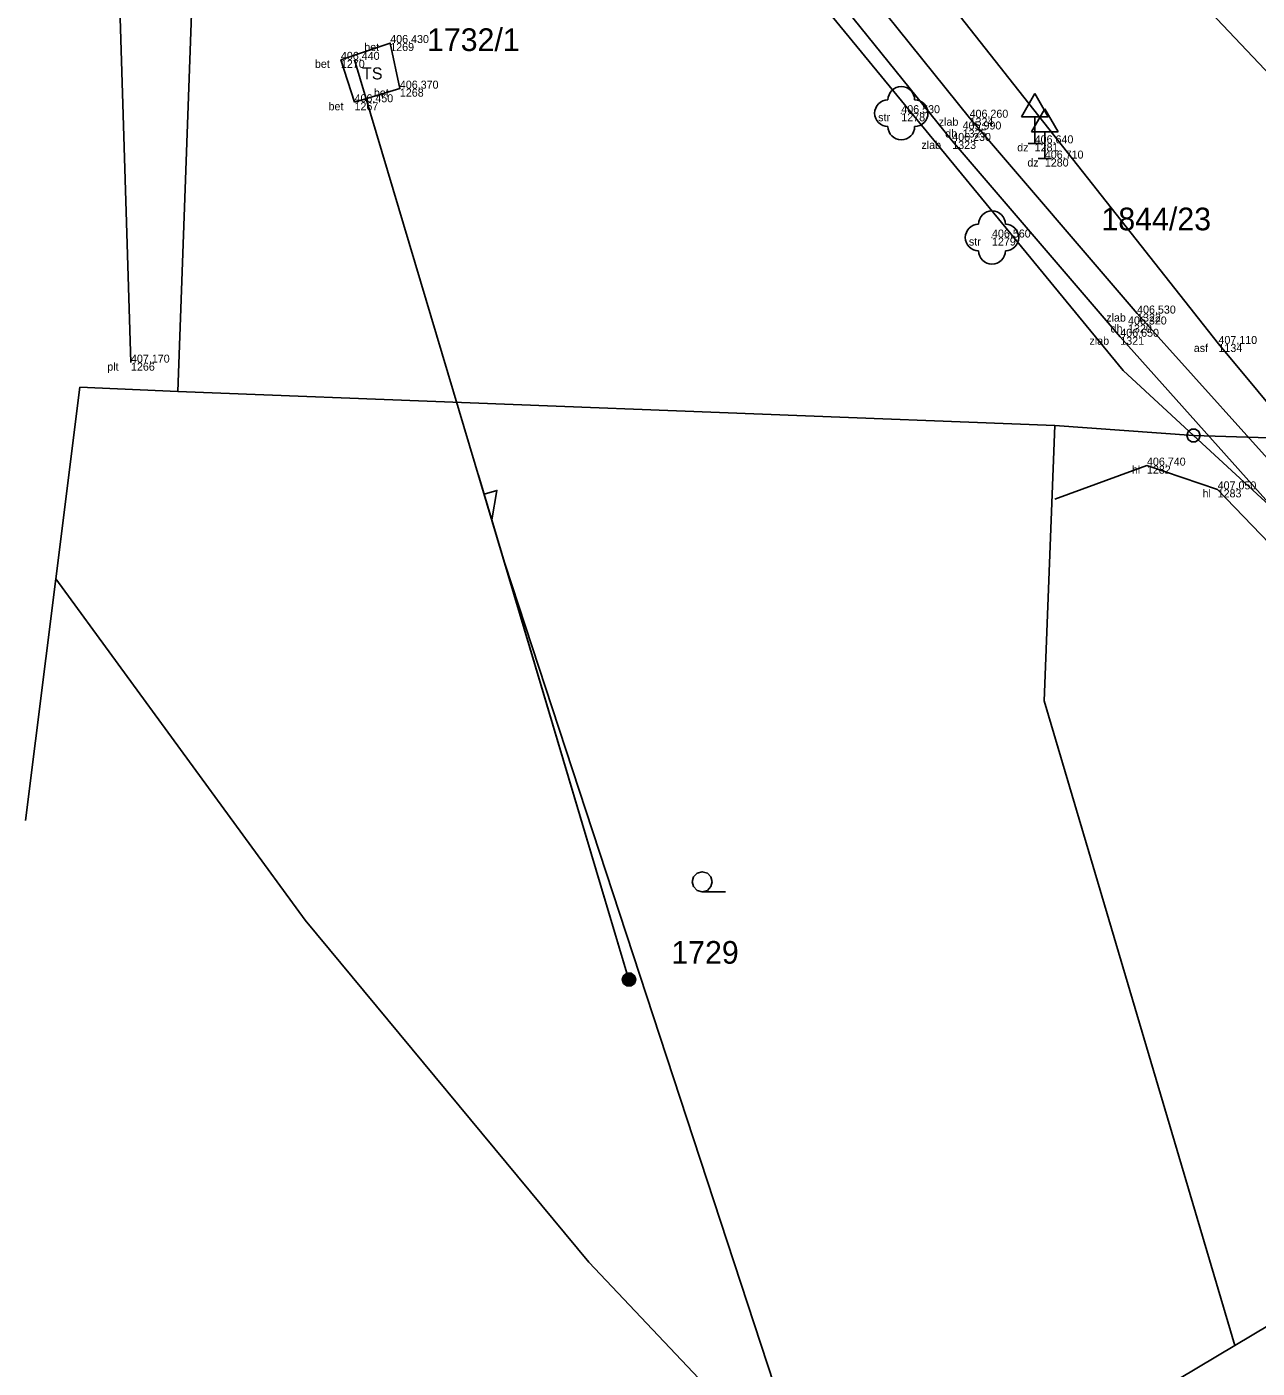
# Model space of a CAD drawing. Extents: x -747792 to -745414, y -1093712 to -1091463.
# Drawn here: x -747043 to -746996.9, y -1092249.5 to -1092199.2 of the extents above; entities that cross this region are included whole.
import ezdxf

# ---------------------------------------------------------------- set-up
doc = ezdxf.new("R2010")
doc.units = 0
for name, color, linetype in [('Budovy', 7, 'Continuous'), ('Doplňující texty', 7, 'Continuous'), ('Hladina', 7, 'Continuous'), ('Koleje_dopravní prvky', 7, 'Continuous'), ('Nezařazené objekty', 7, 'Continuous'), ('Nivelační značky_hrany', 7, 'Continuous'), ('Názvy obcí_ulic', 7, 'Continuous'), ('Pracovní_bod JDTM STC_VC - výška', 7, 'Continuous'), ('Pracovní_bod ZPBP', 7, 'Continuous'), ('Pracovní_bod ZPBP - číslo', 7, 'Continuous'), ('Rozhraní ploch', 7, 'Continuous'), ('Stromy_porost', 7, 'Continuous'), ('Výškopis', 7, 'Continuous'), ('Značky IS', 7, 'Continuous')]:
    doc.layers.add(name, color=color, linetype=linetype)

msp = doc.modelspace()

# ---------------------------------------------------------------- linework, layer by layer
at = {"layer": 'Budovy'}
msp.add_lwpolyline([(-747017.7, -1092231.61), (-747017.89, -1092231.56), (-747018.025, -1092231.42), (-747018.075, -1092231.235), (-747018.025, -1092231.05), (-747017.89, -1092230.91), (-747017.7, -1092230.86), (-747017.51, -1092230.91), (-747017.375, -1092231.05), (-747017.325, -1092231.235), (-747017.375, -1092231.42), (-747017.51, -1092231.56), (-747017.7, -1092231.61), (-747016.825, -1092231.61)], dxfattribs=at)
at = {"layer": 'Doplňující texty'}
msp.add_lwpolyline([(-746999.205, -1092214.27), (-746999.08, -1092214.365), (-746999.03, -1092214.51), (-746999.08, -1092214.655), (-746999.205, -1092214.75), (-746999.355, -1092214.75), (-746999.48, -1092214.655), (-746999.53, -1092214.51), (-746999.48, -1092214.365), (-746999.355, -1092214.27)], close=True, dxfattribs=at)
msp.add_lwpolyline([(-746999.305, -1092214.51), (-746999.255, -1092214.51)], dxfattribs=at)
at = {"layer": 'Hladina'}
for p, q in [((-747029.4, -1092199.8), (-747029.4, -1092199.8)), ((-747031.25, -1092200.43), (-747031.25, -1092200.43)), ((-747029.04, -1092201.51), (-747029.04, -1092201.51)), ((-747030.74, -1092202.02), (-747030.74, -1092202.02)), ((-747010.24, -1092202.43), (-747010.24, -1092202.43)), ((-747007.68, -1092202.6), (-747007.68, -1092202.6)), ((-747007.94, -1092203.04), (-747007.94, -1092203.04)), ((-747008.33, -1092203.47), (-747008.33, -1092203.47)), ((-747005.24, -1092203.56), (-747005.24, -1092203.56)), ((-747004.86, -1092204.13), (-747004.86, -1092204.13)), ((-747006.84, -1092207.09), (-747006.84, -1092207.09)), ((-747001.4, -1092209.94), (-747001.4, -1092209.94)), ((-747001.74, -1092210.35), (-747001.74, -1092210.35)), ((-747002.03, -1092210.81), (-747002.03, -1092210.81)), ((-746998.35, -1092211.08), (-746998.35, -1092211.08)), ((-747039.12, -1092211.78), (-747039.12, -1092211.78)), ((-747001.03, -1092215.64), (-747001.03, -1092215.64)), ((-746998.38, -1092216.53), (-746998.38, -1092216.53))]:
    msp.add_line(p, q, dxfattribs=at)
at = {"layer": 'Nezařazené objekty'}
msp.add_lwpolyline([(-747039.12, -1092211.78), (-747039.87, -1092187.55)], dxfattribs=at)
at = {"layer": 'Nivelační značky_hrany'}
for points in [[(-746977.062, -1092234.946), (-746980.26, -1092231.79), (-746989.49, -1092221.72), (-746998.35, -1092211.08), (-747009.11, -1092197.43), (-747021.23, -1092181.39), (-747022.48, -1092180.67), (-747023.45, -1092180.5), (-747025.19, -1092177.4), (-747025.1, -1092175.25), (-747031.17, -1092163.35), (-747036.42, -1092153.64), (-747041.73, -1092144.15), (-747044.71, -1092140.61)], [(-746983.68, -1092229.13), (-746988.87, -1092223.46), (-746995.06, -1092216.98), (-747001.4, -1092209.94), (-747007.68, -1092202.6), (-747013.49, -1092195.37), (-747018.07, -1092189.38), (-747023.382, -1092181.582)], [(-747024.278, -1092182.079), (-747018.78, -1092190.16), (-747014.16, -1092196.24), (-747008.33, -1092203.47), (-747002.03, -1092210.81), (-746995.74, -1092217.86), (-746989.54, -1092224.26), (-746984.45, -1092229.78), (-746983.68, -1092229.13)], [(-747030.74, -1092202.02), (-747029.04, -1092201.51), (-747029.4, -1092199.8), (-747031.25, -1092200.43), (-747030.74, -1092202.02)]]:
    msp.add_lwpolyline(points, dxfattribs=at)
at = {"layer": 'Názvy obcí_ulic'}
for p, q in [((-747005.24, -1092201.694), (-747005.74, -1092202.56)), ((-747005.24, -1092201.694), (-747004.74, -1092202.56)), ((-747005.74, -1092202.56), (-747004.74, -1092202.56)), ((-747004.86, -1092202.264), (-747005.36, -1092203.13)), ((-747005.24, -1092203.56), (-747005.24, -1092202.56)), ((-747004.86, -1092202.264), (-747004.36, -1092203.13)), ((-747005.49, -1092203.56), (-747004.99, -1092203.56)), ((-747005.36, -1092203.13), (-747004.36, -1092203.13)), ((-747004.86, -1092204.13), (-747004.86, -1092203.13)), ((-747005.11, -1092204.13), (-747004.61, -1092204.13))]:
    msp.add_line(p, q, dxfattribs=at)
at = {"layer": 'Pracovní_bod JDTM STC_VC - výška'}
for centre in [(-747010.24, -1092202.43), (-747006.84, -1092207.09)]:
    msp.add_circle(centre, 0.0005, dxfattribs=at)
for centre, start, end in [((-747010.24, -1092201.93), 0, 180), ((-747010.74, -1092202.43), 90, 270), ((-747009.74, -1092202.43), 270, 90), ((-747010.24, -1092202.93), 180, 360), ((-747006.84, -1092206.59), 0, 180), ((-747007.34, -1092207.09), 90, 270), ((-747006.34, -1092207.09), 270, 90), ((-747006.84, -1092207.59), 180, 360)]:
    msp.add_arc(centre, 0.5, start, end, dxfattribs=at)
at = {"layer": 'Pracovní_bod ZPBP'}
msp.add_lwpolyline([(-746987.35, -1092233.61), (-746984.74, -1092231.85), (-746988.85, -1092228.74), (-746991.13, -1092224.29), (-746994.48, -1092220.6), (-746998.38, -1092216.53), (-747001.03, -1092215.64), (-747004.48, -1092216.9)], dxfattribs=at)
at = {"layer": 'Stromy_porost'}
for points in [[(-747036.36, -1092185.22), (-747037.36, -1092212.86)], [(-747001.92, -1092212.08), (-747015.55, -1092195.49)], [(-746999.08, -1092198.17), (-746983.14, -1092215.01)], [(-746999.28, -1092214.51), (-747001.92, -1092212.08)], [(-747041.94, -1092219.88), (-747041.04, -1092212.7)], [(-747041.04, -1092212.7), (-747037.36, -1092212.86)], [(-747037.36, -1092212.86), (-747004.48, -1092214.14)], [(-747004.48, -1092214.14), (-747004.88, -1092224.46)], [(-747004.48, -1092214.14), (-746999.28, -1092214.51)], [(-746999.28, -1092214.51), (-746983.14, -1092215.01)], [(-746983.11, -1092229.41), (-746999.28, -1092214.51)], [(-747043.08, -1092228.94), (-747041.94, -1092219.88)], [(-747032.59, -1092232.68), (-747041.94, -1092219.88)], [(-747004.88, -1092224.46), (-746997.74, -1092248.62)], [(-747021.96, -1092245.5), (-747032.59, -1092232.68)], [(-746997.74, -1092248.62), (-746985.01, -1092241.04)], [(-747015.01, -1092252.84), (-747021.96, -1092245.5)], [(-747011.8, -1092257), (-746997.74, -1092248.62)]]:
    msp.add_lwpolyline(points, dxfattribs=at)
at = {"layer": 'Značky IS'}
for points in [[(-747030.74, -1092200.43), (-747020.45, -1092234.91), (-747026.095, -1092215.993)], [(-747026.024, -1092216.233), (-747025.881, -1092216.712), (-747025.402, -1092216.569), (-747025.595, -1092217.67), (-747025.166, -1092219.107)], [(-747025.095, -1092219.347), (-746997.09, -1092304.73), (-747011.638, -1092260.376)], [(-747020.525, -1092234.67), (-747020.37, -1092234.67), (-747020.245, -1092234.76), (-747020.195, -1092234.905), (-747020.245, -1092235.05), (-747020.37, -1092235.14), (-747020.525, -1092235.14), (-747020.65, -1092235.05), (-747020.7, -1092234.905), (-747020.65, -1092234.76), (-747020.525, -1092234.67), (-747020.51, -1092234.69), (-747020.39, -1092234.69), (-747020.31, -1092234.73), (-747020.59, -1092234.73), (-747020.63, -1092234.77), (-747020.27, -1092234.77), (-747020.27, -1092234.81), (-747020.63, -1092234.81), (-747020.65, -1092234.85), (-747020.25, -1092234.85), (-747020.23, -1092234.89), (-747020.67, -1092234.89), (-747020.67, -1092234.93), (-747020.23, -1092234.93), (-747020.245, -1092234.97), (-747020.65, -1092234.97), (-747020.645, -1092235.01), (-747020.24, -1092235.01), (-747020.265, -1092235.05), (-747020.625, -1092235.05), (-747020.585, -1092235.09), (-747020.305, -1092235.09), (-747020.36, -1092235.13), (-747020.53, -1092235.13)]]:
    msp.add_lwpolyline(points, dxfattribs=at)

# ---------------------------------------------------------------- texts
at = {"layer": 'Koleje_dopravní prvky'}
for s, p in [('1732/1', (-747028.023, -1092200.1)), ('1844/23', (-747002.736, -1092206.82)), ('1729', (-747018.864, -1092234.31))]:
    msp.add_text(s, height=0.85, dxfattribs=at).set_placement(p)
at = {"layer": 'Pracovní_bod ZPBP - číslo'}
msp.add_text('TS', height=0.45, rotation=0.2386, dxfattribs=at).set_placement((-747030.457, -1092201.166))
at = {"layer": 'Rozhraní ploch'}
for s, p in [(' bet', (-747030.486, -1092200.1)), ('1269', (-747029.4, -1092200.1)), (' bet', (-747032.336, -1092200.73)), ('1270', (-747031.25, -1092200.73)), (' bet', (-747030.126, -1092201.81)), ('1268', (-747029.04, -1092201.81)), (' bet', (-747031.826, -1092202.32)), ('1267', (-747030.74, -1092202.32)), (' str', (-747011.218, -1092202.73)), ('1278', (-747010.24, -1092202.73)), (' zlab', (-747008.948, -1092202.9)), ('1324', (-747007.68, -1092202.9)), (' dh', (-747008.705, -1092203.34)), ('1325', (-747007.94, -1092203.34)), (' zlab', (-747009.598, -1092203.77)), ('1323', (-747008.33, -1092203.77)), (' dz', (-747006.005, -1092203.86)), ('1281', (-747005.24, -1092203.86)), (' dz', (-747005.625, -1092204.43)), ('1280', (-747004.86, -1092204.43)), (' str', (-747007.818, -1092207.39)), ('1279', (-747006.84, -1092207.39)), (' zlab', (-747002.668, -1092210.24)), ('1322', (-747001.4, -1092210.24)), (' dh', (-747002.505, -1092210.65)), ('1320', (-747001.74, -1092210.65)), (' zlab', (-747003.298, -1092211.11)), ('1321', (-747002.03, -1092211.11)), (' asf', (-746999.387, -1092211.38)), ('1134', (-746998.35, -1092211.38)), (' plt', (-747040.119, -1092212.08)), ('1266', (-747039.12, -1092212.08)), (' hl', (-747001.708, -1092215.94)), ('1282', (-747001.03, -1092215.94)), (' hl', (-746999.058, -1092216.83)), ('1283', (-746998.38, -1092216.83))]:
    msp.add_text(s, height=0.3, dxfattribs=at).set_placement(p)
at = {"layer": 'Výškopis'}
for s, p in [('406,430', (-747029.4, -1092199.8)), ('406,440', (-747031.25, -1092200.43)), ('406,370', (-747029.04, -1092201.51)), ('406,450', (-747030.74, -1092202.02)), ('406,530', (-747010.24, -1092202.43)), ('406,260', (-747007.68, -1092202.6)), ('405,990', (-747007.94, -1092203.04)), ('406,230', (-747008.33, -1092203.47)), ('406,640', (-747005.24, -1092203.56)), ('406,710', (-747004.86, -1092204.13)), ('406,560', (-747006.84, -1092207.09)), ('406,530', (-747001.4, -1092209.94)), ('406,320', (-747001.74, -1092210.35)), ('406,650', (-747002.03, -1092210.81)), ('407,110', (-746998.35, -1092211.08)), ('407,170', (-747039.12, -1092211.78)), ('406,740', (-747001.03, -1092215.64)), ('407,050', (-746998.38, -1092216.53))]:
    msp.add_text(s, height=0.3, dxfattribs=at).set_placement(p)

doc.saveas('drawing.dxf')
